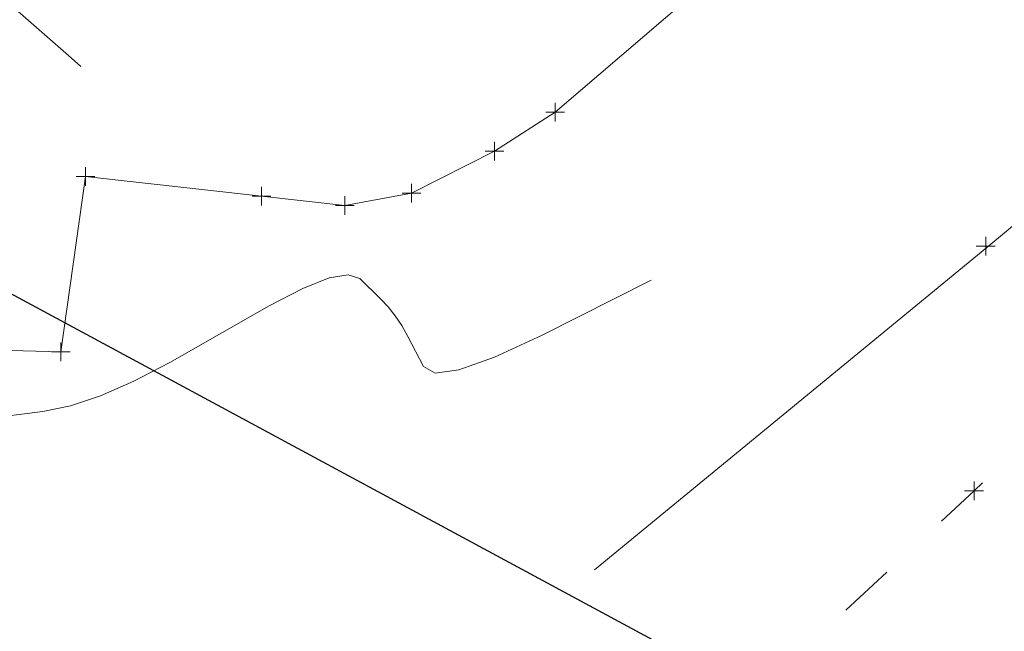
# Model space of a CAD drawing. Extents: x 1620613 to 1693141, y 557269 to 607790.
# Tile 948 of 1056: x 1620853 to 1620879, y 607361 to 607377. Entities that reach past the tile are written whole.
import ezdxf

# ---------------------------------------------------------------- set-up
doc = ezdxf.new("R2010")
doc.units = 0
doc.header["$LTSCALE"] = 10
doc.header["$MEASUREMENT"] = 0
for name, pattern in [('DGN Style 2', [7.346996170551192, 4.408197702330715, -2.938798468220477]), ('DGN Style 3', [10.28579463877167, 7.346996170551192, -2.938798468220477]), ('DGN Style 5', [5.142897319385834, 2.204098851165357, -2.938798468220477])]:
    doc.linetypes.add(name, pattern=pattern)
for name, color, linetype, lineweight in [('DR_X_Text', 7, 'Continuous', 0), ('DT_X_Contour_Major', 132, 'DGN Style 3', 30), ('DT_X_Contour_Minor', 136, 'DGN Style 3', 0), ('PV_X_Driveway', 7, 'DGN Style 5', 0), ('SV_X_Top_of_Bank', 97, 'DGN Style 2', 0), ('UT_X_Water', 133, 'Continuous', 0), ('XS_X_Ground_Line', 92, 'DGN Style 3', 13)]:
    doc.layers.add(name, color=color, linetype=linetype, lineweight=lineweight)
doc.layers.add('SV_X_Shot_Marker (Construction)', color=2, linetype='Continuous', lineweight=0, transparency=0.5)
doc.styles.get("Standard").update_dxf_attribs({"font": 'arial.ttf'})
doc.styles.add('Style-Arial', font='arial.ttf')
doc.dimstyles.get("Standard").update_dxf_attribs({"dimtxt": 0.18, "dimasz": 0.18, "dimexe": 0.18, "dimexo": 0.0625, "dimgap": 0.09, "dimtad": 0, "dimtih": 1, "dimtoh": 1, "dimdec": 4, "dimzin": 0, "dimdsep": 46, "dimtxsty": 'Standard', "dimcen": 0.09, "dimadec": 0, "dimazin": 0, "dimtfac": 1, "dimtdec": 4, "dimtofl": 0, "dimtmove": 0, "dimatfit": 3, "dimfxl": 1, "dimtolj": 1, "dimtzin": 0, "dimarcsym": 0})

# ---------------------------------------------------------------- blocks, each defined once
blk = doc.blocks.new('SVPT_267')
at = {"layer": 'SV_X_Shot_Marker (Construction)', "transparency": 33554495}
for p, q in [((-0.02499999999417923, 0), (0.02499999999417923, 0)), ((0, 0.02500000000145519), (0, -0.02499999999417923))]:
    blk.add_line(p, q, dxfattribs=at)
blk.add_point((0, 0), dxfattribs=at)
blk = doc.blocks.new('SVPT_294')
at = {"layer": 'SV_X_Shot_Marker (Construction)', "transparency": 33554495}
for p, q in [((-0.02499999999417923, 7.275957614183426e-12), (0.02499999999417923, 7.275957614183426e-12)), ((0, 0.02500000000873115), (0, -0.02499999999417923))]:
    blk.add_line(p, q, dxfattribs=at)
blk.add_point((0, 7.275957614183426e-12), dxfattribs=at)
blk = doc.blocks.new('SVPT_295')
at = {"layer": 'SV_X_Shot_Marker (Construction)', "transparency": 33554495}
for p, q in [((-0.02499999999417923, 0), (0.02499999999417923, 0)), ((0, 0.02500000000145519), (0, -0.02500000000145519))]:
    blk.add_line(p, q, dxfattribs=at)
blk.add_point((0, 0), dxfattribs=at)
blk = doc.blocks.new('SVPT_296')
at = {"layer": 'SV_X_Shot_Marker (Construction)', "transparency": 33554495}
for p, q in [((-0.02499999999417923, 7.275957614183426e-12), (0.02499999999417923, 7.275957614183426e-12)), ((0, 0.02500000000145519), (0, -0.02499999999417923))]:
    blk.add_line(p, q, dxfattribs=at)
blk.add_point((0, 7.275957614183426e-12), dxfattribs=at)
blk = doc.blocks.new('SVPT_297')
at = {"layer": 'SV_X_Shot_Marker (Construction)', "transparency": 33554495}
for p, q in [((-0.02499999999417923, 0), (0.02499999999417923, 0)), ((0, 0.02500000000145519), (0, -0.02500000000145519))]:
    blk.add_line(p, q, dxfattribs=at)
blk.add_point((0, 0), dxfattribs=at)
blk = doc.blocks.new('SVPT_298')
at = {"layer": 'SV_X_Shot_Marker (Construction)', "transparency": 33554495}
for p, q in [((-0.02499999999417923, 0), (0.02500000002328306, 0)), ((2.91038304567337e-11, 0.02500000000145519), (2.91038304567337e-11, -0.02500000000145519))]:
    blk.add_line(p, q, dxfattribs=at)
blk.add_point((2.91038304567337e-11, 0), dxfattribs=at)
blk = doc.blocks.new('SVPT_299')
at = {"layer": 'SV_X_Shot_Marker (Construction)', "transparency": 33554495}
for p, q in [((-0.02499999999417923, 7.275957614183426e-12), (0.02499999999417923, 7.275957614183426e-12)), ((0, 0.02500000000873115), (0, -0.02499999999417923))]:
    blk.add_line(p, q, dxfattribs=at)
blk.add_point((0, 7.275957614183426e-12), dxfattribs=at)
blk = doc.blocks.new('SVPT_300')
at = {"layer": 'SV_X_Shot_Marker (Construction)', "transparency": 33554495}
for p, q in [((-0.02499999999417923, 7.275957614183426e-12), (0.02499999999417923, 7.275957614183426e-12)), ((0, 0.02500000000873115), (0, -0.02499999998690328))]:
    blk.add_line(p, q, dxfattribs=at)
blk.add_point((0, 7.275957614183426e-12), dxfattribs=at)
blk = doc.blocks.new('*U1004')
at = {"layer": 'DT_X_Contour_Major', "elevation": 5.400041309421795, "flags": 128}
blk.add_lwpolyline([(-208.5091892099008, -7.865240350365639), (-208.9416802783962, -8.900132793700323), (-209.0404896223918, -9.137000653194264), (-209.1515643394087, -9.404078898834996), (-209.2749044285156, -9.70136753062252), (-209.4105098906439, -10.02886654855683), (-209.7884782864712, -10.94247777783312), (-209.9490191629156, -11.32811965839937), (-210.1471654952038, -11.79983687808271), (-210.382917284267, -12.35762943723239), (-210.656274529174, -13.00149733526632), (-211.4353677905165, -14.83324551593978), (-211.7461830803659, -15.53524675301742), (-212.094309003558, -16.26743932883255), (-212.4797455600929, -17.02982324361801), (-212.9024927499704, -17.82239849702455), (-214.0795661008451, -19.97618762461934), (-214.3482840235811, -20.68344611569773), (-214.271632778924, -21.18987974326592), (-213.8496123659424, -21.49548850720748), (-213.082222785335, -21.60027240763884), (-210.5753583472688, -21.61192965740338), (-209.6200989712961, -21.57481341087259), (-208.6344691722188, -21.45472173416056), (-207.6184689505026, -21.25165462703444), (-206.5720983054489, -20.96561208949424), (-201.6181709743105, -19.43713757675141), (-197.8568443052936, -19.5218936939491), (-197.0402428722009, -19.49913952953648), (-196.2024357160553, -19.39455298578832), (-195.3434228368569, -19.20813406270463), (-194.4632042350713, -18.93988276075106), (-192.0876803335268, -18.11543611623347), (-191.2814564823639, -17.84881362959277), (-190.6444278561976, -17.66728115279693), (-190.1765944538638, -17.57083868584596), (-189.8779562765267, -17.55948622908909), (-189.30718143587, -17.64266635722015), (-189.1087863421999, -17.66876289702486), (-188.9416821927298, -17.68466741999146), (-188.805868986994, -17.69037992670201), (-188.7013467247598, -17.68590041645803), (-188.4643419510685, -17.66036570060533), (-188.3750931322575, -17.65779913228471), (-188.285100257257, -17.66925046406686), (-188.1943633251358, -17.6947196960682), (-188.1028823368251, -17.73420682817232), (-187.85794095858, -17.85819638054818), (-187.7106489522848, -17.85428376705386), (-187.4524789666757, -17.74955376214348), (-187.0834310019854, -17.54400636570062), (-186.6035050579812, -17.23764157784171), (-185.1758652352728, -16.2862456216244), (-184.6848019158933, -15.94440308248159), (-184.282341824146, -15.63242243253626), (-183.9684849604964, -15.35030367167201), (-183.7432313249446, -15.098046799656), (-183.2606926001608, -14.46517765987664), (-182.9536283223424, -14.26966845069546), (-182.3943395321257, -14.15779267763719), (-181.5828262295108, -14.12955034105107), (-180.5190884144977, -14.18494144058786), (-174.9664547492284, -14.63857792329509), (-170.6048676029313, -13.20965266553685), (-169.7094999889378, -12.90327640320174), (-168.8926487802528, -12.59654415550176), (-168.1543139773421, -12.28945592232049), (-167.49449557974, -11.98201170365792), (-165.8396683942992, -11.16168580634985), (-165.079289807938, -10.7310566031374), (-164.039274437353, -10.05441341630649), (-162.7196222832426, -9.13175624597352), (-161.1203333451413, -7.963085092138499), (-156.4827137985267, -4.518610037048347), (-154.7823143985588, -3.345860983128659), (-153.159330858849, -2.410970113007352), (-151.6137631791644, -1.713937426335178), (-150.145611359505, -1.25476292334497), (-146.3337609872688, -0.3474418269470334), (-144.9672935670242, 0.1155835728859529), (-143.726779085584, 0.8241689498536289), (-142.6122175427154, 1.778314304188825), (-141.6236089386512, 2.978019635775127), (-139.1552565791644, 6.504647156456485), (-138.2430280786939, 7.796747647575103), (-137.357606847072, 9.028078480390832), (-136.4989928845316, 10.19863965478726), (-135.6671861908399, 11.30843117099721), (-133.4847780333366, 14.18684900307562), (-132.5799644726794, 15.32399892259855), (-131.5023299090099, 16.57663530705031), (-130.2518743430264, 17.94475815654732), (-128.828597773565, 19.42836747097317), (-124.8027655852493, 23.53864092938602), (-123.4693424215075, 24.90235291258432), (-122.4884470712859, 25.91078376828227), (-121.860079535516, 26.56393349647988), (-121.5842398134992, 26.86180209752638), (-121.3187043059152, 27.18241019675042), (-121.2021400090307, 27.32917239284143), (-121.0515987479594, 27.52900290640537), (-120.8670805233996, 27.78190173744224), (-120.6485853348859, 28.08786888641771), (-119.5496615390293, 29.63954165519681), (-120.2635889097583, 30.08273014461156), (-120.4259650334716, 30.14727837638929), (-120.6071245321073, 30.15098514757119), (-120.8070674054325, 30.09385045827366), (-121.0257936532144, 29.97587430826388), (-121.6341081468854, 29.58014929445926), (-121.842929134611, 29.44768689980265), (-122.0131562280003, 29.34709347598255), (-122.1447894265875, 29.27836902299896), (-122.2378287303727, 29.24151354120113), (-122.4344750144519, 29.18572421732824), (-122.6320937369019, 29.19492333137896), (-123.0774651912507, 29.26436266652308), (-123.7705893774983, 29.39404222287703), (-124.711466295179, 29.58396200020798), (-127.5508083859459, 30.17073503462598), (-128.5813608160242, 30.35150641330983), (-129.5435115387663, 30.45374077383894), (-130.4372605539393, 30.47743811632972), (-131.2626078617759, 30.42259844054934), (-133.3723317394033, 30.17164328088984), (-134.0838387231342, 30.11560505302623), (-134.6360667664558, 30.13570673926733), (-135.029015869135, 30.23194833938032), (-135.2626860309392, 30.40432985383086), (-135.981495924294, 31.38643672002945), (-140.1523543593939, 30.38227631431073), (-141.009207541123, 30.38433679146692), (-141.7922563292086, 30.82087268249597), (-142.501500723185, 31.6918839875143), (-143.1369407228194, 32.99737070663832), (-144.7330415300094, 37.05796917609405), (-145.4569177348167, 38.39699040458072), (-146.4314707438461, 39.36860523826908), (-147.6567005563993, 39.97281367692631), (-149.1326071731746, 40.20961572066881), (-153.4025938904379, 40.35121264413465), (-154.907405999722, 40.71250329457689), (-156.2193522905, 41.69017755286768), (-157.3384327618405, 43.28423541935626), (-158.2646474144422, 45.49467689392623), (-160.4773987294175, 52.21103230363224), (-161.2945375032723, 54.49194867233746), (-162.0863903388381, 56.29743122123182), (-162.8529572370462, 57.62747995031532), (-163.5942381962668, 58.48209485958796), (-166.9945488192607, 61.36095218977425)], dxfattribs=at)
at = {"layer": 'DT_X_Contour_Minor', "transparency": 33554559, "elevation": 5.800041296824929, "flags": 128}
blk.add_lwpolyline([(-201.3792217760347, -3.993234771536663), (-201.538373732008, -4.374063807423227), (-201.5747344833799, -4.461228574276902), (-201.6156087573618, -4.559510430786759), (-201.6609965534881, -4.668909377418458), (-201.7108978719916, -4.789425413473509), (-201.8499860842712, -5.125624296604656), (-201.9090633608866, -5.267536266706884), (-201.9819790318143, -5.441123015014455), (-202.0687330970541, -5.646384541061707), (-202.1693255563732, -5.883320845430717), (-202.4560233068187, -6.557384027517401), (-202.6380357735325, -6.939471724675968), (-202.9690498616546, -7.580187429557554), (-203.4490655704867, -8.479531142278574), (-204.0780829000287, -9.637502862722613), (-205.9541312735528, -13.07026479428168), (-206.5277325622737, -14.19683500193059), (-206.8415001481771, -15.00197417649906), (-206.895434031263, -15.48568231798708), (-206.6895342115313, -15.64795942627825), (-205.7940230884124, -15.65212367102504), (-205.3811485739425, -15.61676327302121), (-204.8141583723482, -15.50755889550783), (-204.0930524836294, -15.32451053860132), (-203.2178309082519, -15.06761820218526), (-200.6784191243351, -14.28411333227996), (-199.7422712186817, -14.00462343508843), (-198.838386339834, -13.75378239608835), (-197.9667644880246, -13.53159021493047), (-197.1274056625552, -13.33804689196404), (-193.2856782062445, -12.5016920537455), (-193.2552196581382, -12.45110798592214), (-193.2483268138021, -12.44116571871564), (-193.2407019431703, -12.43301780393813), (-193.2323450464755, -12.42666424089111), (-193.2232561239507, -12.42210503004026), (-193.1980429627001, -12.41233960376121), (-193.1680369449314, -12.38953311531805), (-193.096928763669, -12.32843771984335), (-192.9847184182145, -12.22905341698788), (-192.8314059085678, -12.0913802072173), (-192.3677696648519, -11.67319977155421), (-192.2049592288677, -11.54307245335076), (-192.0642551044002, -11.46632582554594), (-191.9456572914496, -11.44295988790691), (-191.8491657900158, -11.47297464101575), (-191.6213302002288, -11.6241882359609), (-191.4032099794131, -11.5782672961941), (-190.9197260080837, -11.32709428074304), (-190.1708782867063, -10.87066918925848), (-189.1566668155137, -10.20899202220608), (-186.0982845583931, -8.170850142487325), (-185.0366530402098, -7.425884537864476), (-184.1455451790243, -6.719594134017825), (-183.4249609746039, -6.051978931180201), (-182.8749004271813, -5.42303892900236), (-181.63543717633, -3.797432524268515), (-181.1386328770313, -3.271391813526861), (-180.5778174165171, -2.91247448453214), (-179.9529907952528, -2.720680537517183), (-179.2641530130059, -2.696009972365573), (-177.3419040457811, -2.85305297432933), (-176.7115530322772, -2.868621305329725), (-176.2621867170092, -2.79754404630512), (-175.9938051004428, -2.639821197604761), (-175.9064081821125, -2.395452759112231), (-175.9146626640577, -1.628276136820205), (-175.9472662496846, -1.33992654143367), (-176.0388861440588, -1.050260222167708), (-176.189522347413, -0.7592771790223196), (-176.3991748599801, -0.4669774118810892), (-177.0369366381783, 0.3142442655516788), (-177.159391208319, 0.5818413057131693), (-177.0484335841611, 0.7987161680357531), (-176.7040637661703, 0.9648688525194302), (-176.1262817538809, 1.080299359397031), (-174.2743134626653, 1.320484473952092), (-173.5418192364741, 1.470056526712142), (-172.7333127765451, 1.738633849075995), (-171.8487940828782, 2.126216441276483), (-170.8882631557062, 2.63280430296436), (-168.2254977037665, 4.142378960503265), (-167.3256332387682, 4.612512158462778), (-166.623113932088, 4.890730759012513), (-166.1179397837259, 4.977034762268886), (-165.8101107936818, 4.871424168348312), (-165.2523603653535, 4.333909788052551), (-165.0498716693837, 4.119781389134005), (-164.8607184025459, 3.880531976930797), (-164.6849005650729, 3.616161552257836), (-164.5224181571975, 3.326670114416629), (-164.1069123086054, 2.521198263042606), (-163.7916440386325, 2.347375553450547), (-163.1574686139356, 2.430011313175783), (-162.2043860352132, 2.769105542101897), (-160.9323963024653, 3.364658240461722), (-157.1152141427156, 5.294743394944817), (-155.8652242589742, 5.940271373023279), (-154.9781412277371, 6.429291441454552), (-154.4539650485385, 6.76180359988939), (-154.2926957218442, 6.937807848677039), (-154.3465199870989, 7.198475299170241), (-154.3934782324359, 7.394759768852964), (-154.4939847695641, 7.788112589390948), (-154.6480395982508, 8.37853376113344), (-154.8556427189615, 9.166023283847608), (-155.9494032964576, 13.30080054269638), (-165.9645071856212, 10.3970944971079), (-167.8811247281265, 9.853935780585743), (-169.3387899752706, 9.468905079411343), (-170.3375029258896, 9.242002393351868), (-170.8772635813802, 9.173227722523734), (-171.7046889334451, 9.200665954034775), (-171.9812915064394, 9.225160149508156), (-172.1905302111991, 9.278064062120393), (-172.3324050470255, 9.359377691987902), (-172.406916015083, 9.469101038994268), (-172.5157934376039, 9.799576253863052), (-172.8047345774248, 10.12239737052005), (-173.5898999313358, 10.84300430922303), (-174.8712894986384, 11.96139707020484), (-176.6489032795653, 13.47757565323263), (-186.1022907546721, 21.4812426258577)], dxfattribs=at)
blk = doc.blocks.new('SVPT_968')
at = {"layer": 'SV_X_Shot_Marker (Construction)', "transparency": 33554495}
for p, q in [((-0.02499999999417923, 0), (0.02499999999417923, 0)), ((0, 0.02500000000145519), (0, -0.02500000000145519))]:
    blk.add_line(p, q, dxfattribs=at)
blk.add_point((0, 0), dxfattribs=at)
blk = doc.blocks.new('TerminatorOpen_0.5')
at = {"color": 0, "linetype": 'ByBlock', "lineweight": -2}
for q in [(-1, 0.25), (-1, 0), (-1, -0.25)]:
    blk.add_line((0, 0), q, dxfattribs=at)

msp = doc.modelspace()

# ---------------------------------------------------------------- linework, layer by layer
at = {"layer": 'PV_X_Driveway', "elevation": 1056.15412, "flags": 128}
msp.add_lwpolyline([(1620830.833000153, 607363.5924107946), (1620838.698000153, 607363.3975107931), (1620844.436000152, 607364.027110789), (1620847.776000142, 607364.9441107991), (1620849.817000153, 607366.11271079), (1620850.305000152, 607366.436310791), (1620850.861000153, 607368.325110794), (1620854.264000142, 607368.2486107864), (1620854.922000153, 607372.935910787), (1620859.624000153, 607372.4049107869), (1620861.853000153, 607372.1626107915), (1620863.634000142, 607372.4867107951), (1620865.854000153, 607373.6103107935), (1620867.478000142, 607374.6528107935), (1620883.102000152, 607388.07071079), (1620892.984000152, 607397.589010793), (1620897.014000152, 607402.591610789), (1620899.530000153, 607407.5901107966), (1620900.643000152, 607410.9966107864), (1620901.120000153, 607412.4886107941), (1620900.763000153, 607414.816710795), (1620899.935000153, 607415.864610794), (1620897.376000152, 607418.1861107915), (1620894.201000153, 607420.382410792), (1620881.045000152, 607424.842610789)], dxfattribs=at)
at = {"layer": 'PV_X_Driveway', "extrusion": (-0.06840491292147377, 0.09722345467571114, 0.9929090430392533), "elevation": -50776.94618662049, "flags": 128}
msp.add_lwpolyline([(-1675197.499388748, 432992.9258386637), (-1675193.486980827, 432991.2320525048), (-1675186.401155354, 432990.7443540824), (-1675173.477796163, 432991.3626955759), (-1675157.216023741, 432992.231291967), (-1675138.055450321, 432993.8163605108), (-1675115.649521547, 432995.5191143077), (-1675093.712223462, 432995.5584470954), (-1675072.389942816, 432993.8570568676), (-1675059.619387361, 432992.1641317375), (-1675043.90788481, 432988.1059208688), (-1675031.516761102, 432983.3011168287), (-1675013.58286424, 432975.0375323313)], dxfattribs=at)
at = {"layer": 'SV_X_Top_of_Bank', "extrusion": (0.007114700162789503, -0.05176716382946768, 0.9986338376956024), "elevation": -18855.21206843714, "flags": 128}
msp.add_lwpolyline([(1688341.399474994, 380495.2335694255), (1688359.531308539, 380495.7043637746), (1688370.463455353, 380498.0725351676), (1688395.572580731, 380506.740670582), (1688420.940108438, 380511.7574321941), (1688444.138128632, 380518.355338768), (1688467.22231404, 380528.7305743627), (1688491.262317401, 380540.2151339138), (1688508.535586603, 380545.2887184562), (1688513.5223003, 380548.4010002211), (1688516.051220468, 380548.1495454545), (1688520.39603739, 380549.3039635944), (1688525.368929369, 380551.0706712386)], dxfattribs=at)
at = {"layer": 'UT_X_Water', "linetype": 'Continuous'}
msp.add_line((1620875.239863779, 607361.3346638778, 1055.858019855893), (1620876.337350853, 607362.3566054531, 1055.892042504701), dxfattribs=at)
at = {"layer": 'UT_X_Water', "linetype": 'Continuous', "extrusion": (-0.6208419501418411, 0.6522589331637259, 0.4348718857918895), "elevation": -609691.3256926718, "flags": 128}
msp.add_lwpolyline([(-1592805.232578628, 295608.9063905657), (-1592806.417910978, 295608.9362564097), (-1592806.732202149, 295608.935832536)], dxfattribs=at)
at = {"layer": 'XS_X_Ground_Line'}
msp.add_polyline3d([(1620883.102000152, 607388.07071079, 1056.2183), (1620867.478000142, 607374.6528107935, 1056.476599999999), (1620865.854000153, 607373.6103107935, 1056.500900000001), (1620863.634000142, 607372.4867107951, 1056.442900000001), (1620861.853000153, 607372.1626107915, 1056.4187), (1620859.624000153, 607372.4049107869, 1056.452299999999), (1620854.922000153, 607372.935910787, 1056.4207), (1620854.264000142, 607368.2486107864, 1056.423400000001), (1620850.861000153, 607368.325110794, 1056.3912), (1620850.305000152, 607366.436310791, 1056.403599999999), (1620849.817000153, 607366.11271079, 1056.440599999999), (1620847.776000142, 607364.9441107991, 1056.476799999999), (1620844.436000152, 607364.027110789, 1056.639099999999), (1620838.698000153, 607363.3975107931, 1056.571200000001), (1620830.833000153, 607363.5924107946, 1056.632900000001), (1620824.924000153, 607352.9912107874, 1056.6223), (1620817.773000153, 607341.051410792, 1055.8217), (1620800.298000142, 607333.725410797, 1055.326400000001), (1620787.710000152, 607330.391310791, 1054.508), (1620776.274000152, 607328.723310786, 1053.731), (1620765.797000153, 607328.2739107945, 1052.984299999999), (1620766.505000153, 607314.6213107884, 1053.311900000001), (1620746.689000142, 607297.379110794, 1053.483099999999)], dxfattribs=at)

# ---------------------------------------------------------------- block references
at = {"layer": 'DT_X_Contour_Minor', "transparency": 33554559}
msp.add_blockref('*U1004', (1621028.060791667, 607365.3311666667, 1050.599958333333), dxfattribs=at)
at = {"layer": 'SV_X_Shot_Marker (Construction)', "transparency": 33554495, "xscale": 10, "yscale": 10, "zscale": 10}
for name, p in [('SVPT_300', (1620867.478000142, 607374.6528107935, 1056.476599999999)), ('SVPT_299', (1620865.854000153, 607373.6103107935, 1056.500900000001)), ('SVPT_295', (1620854.922000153, 607372.935910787, 1056.4207)), ('SVPT_296', (1620859.624000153, 607372.4049107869, 1056.452299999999)), ('SVPT_298', (1620863.634000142, 607372.4867107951, 1056.442900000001)), ('SVPT_297', (1620861.853000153, 607372.1626107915, 1056.4187)), ('SVPT_267', (1620878.980000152, 607371.074310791, 1056.334400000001)), ('SVPT_294', (1620854.264000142, 607368.2486107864, 1056.423400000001)), ('SVPT_968', (1620878.668200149, 607364.5270107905, 1055.964299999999))]:
    msp.add_blockref(name, p, dxfattribs=at)

# ---------------------------------------------------------------- leaders
at = {"layer": 'DR_X_Text', "annotation_type": 0, "has_hookline": 1, "hookline_direction": 1}
msp.add_leader([(1620904.413000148, 607342.0341107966, 1045.475599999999), (1620836.134133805, 607378.850344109, 1045.475599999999), (1620834.734133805, 607378.850344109, 1045.475599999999)], dimstyle='Standard', override={"dimscale": 10, "dimtxt": 0.14, "dimasz": 0.14, "dimgap": 0.07000000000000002, "dimtad": 0, "dimtxsty": 'Style-Arial', "dimldrblk": 'TerminatorOpen_0.5'}, dxfattribs=at)

doc.saveas('drawing.dxf')
